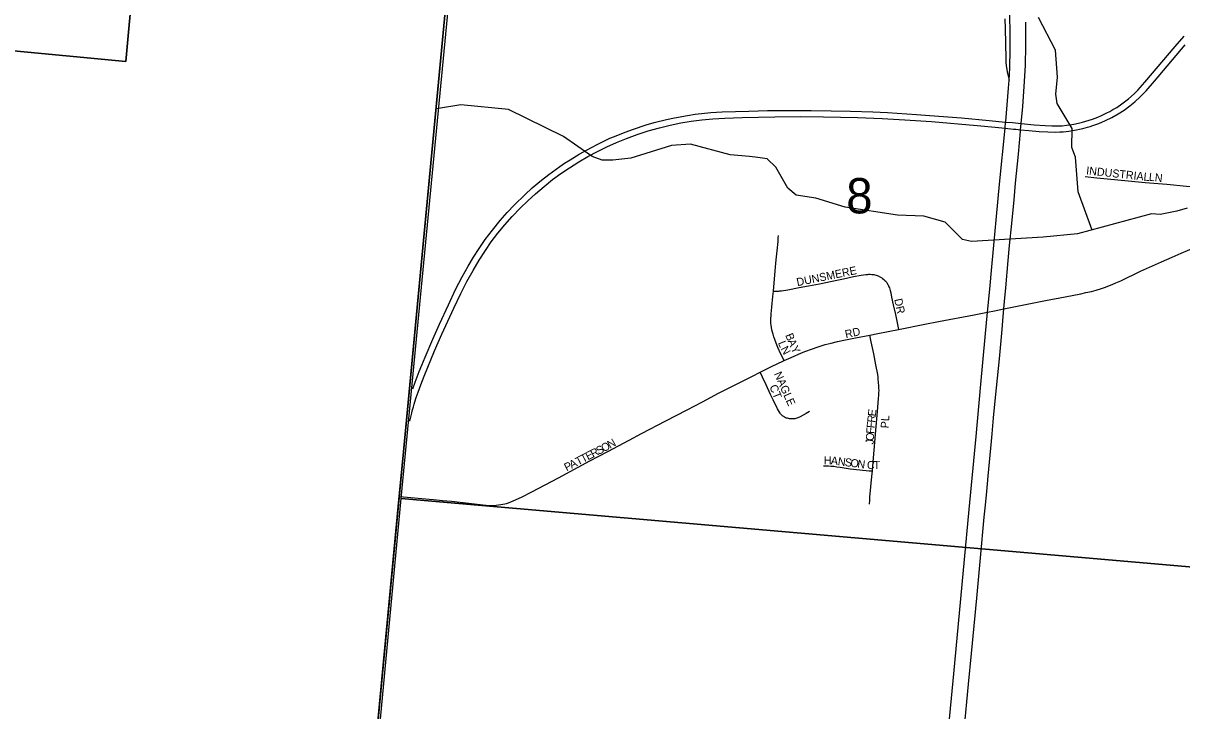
# Model space of a CAD drawing. Extents: x 1410790 to 1770854, y 448063 to 770588.
# Drawn here: x 1514996 to 1522235, y 629663 to 633962 of the extents above; entities that cross this region are included whole.
import ezdxf

# ---------------------------------------------------------------- set-up
doc = ezdxf.new("R2010")
doc.units = 0
for name, color, linetype in [('GM_X_Adjacent_County', 7, 'Continuous'), ('GM_X_City_Street', 7, 'Continuous'), ('GM_X_City_Street_Text', 7, 'Continuous'), ('GM_X_Corporation', 7, 'Continuous'), ('GM_X_County', 7, 'Continuous'), ('GM_X_Interchange_Ramps', 7, 'Continuous'), ('GM_X_Interstate_Route', 7, 'Continuous'), ('GM_X_Minor_River', 7, 'Continuous'), ('GM_X_Section', 7, 'Continuous'), ('GM_X_Section_Text', 7, 'Continuous'), ('GM_X_State_Route', 7, 'Continuous'), ('GM_X_Township', 7, 'Continuous')]:
    doc.layers.add(name, color=color, linetype=linetype)

msp = doc.modelspace()

# ---------------------------------------------------------------- linework, layer by layer
at = {"layer": 'GM_X_Adjacent_County'}
msp.add_lwpolyline([(1518813, 646827.1), (1518591.2, 644339.7), (1518535.9, 643720.3), (1518430.8, 642543.3), (1518331.8, 641513.1), (1518326.5, 641371.5), (1518259.4, 640662.2), (1518156.8, 639578.3), (1518046.7, 638486.5), (1518012.8, 638056.1), (1517996.1, 637879.6), (1517955.8, 637494.3), (1517851.1, 636347.6), (1517400.9, 631589.2), (1517371.8, 631281.5), (1517339.4, 630939.6), (1517193.5, 629397.8)], dxfattribs=at)
at = {"layer": 'GM_X_City_Street'}
for points in [[(1521632, 633002.7), (1521703.6, 632996.2), (1521815.3, 632985.5), (1522005.7, 632967.1), (1522141.5, 632955), (1522265.2, 632943.7), (1522370.7, 632934.6), (1522395, 632932.9), (1522417.6, 632931.6), (1522434.9, 632930.7), (1522452.3, 632930.7), (1522472.3, 632931.1), (1522491.1, 632931.8), (1522508.3, 632933.3), (1522527.2, 632935.7), (1522553.8, 632939.8), (1522585.7, 632945.3), (1522686.7, 632963.7), (1522739.6, 632973.7), (1522795.6, 632985), (1522842.9, 632994.1), (1522874.6, 632999.7), (1522903.5, 633004.3)], [(1519684, 632287.6), (1519686.1, 632314.1), (1519694.4, 632411.3), (1519698.7, 632460.7), (1519702.6, 632500.7), (1519706.5, 632538), (1519712.4, 632596.2), (1519713.9, 632617), (1519714.8, 632634.8)], [(1520465.3, 632047.5), (1520629.1, 632079.5), (1520715.9, 632096.3), (1520937.3, 632139.3), (1521021.5, 632155.4), (1521064, 632163.5), (1521124.2, 632175.7), (1521186, 632188.3), (1521290.6, 632209.1), (1521383, 632227.3), (1521506.7, 632251.7), (1521604.4, 632270.7), (1521636.5, 632277.7), (1521670.3, 632285.5), (1521699.4, 632293.3), (1521734.2, 632304.2), (1521758, 632312), (1521772.4, 632317.2), (1521799.7, 632328), (1521823.9, 632338.4), (1521853.9, 632352.3), (1521977.6, 632410.9), (1522033.1, 632436), (1522107.8, 632469.5), (1522175, 632499.4), (1522231.5, 632524.2), (1522349.1, 632574.9)], [(1519684, 632287.6), (1519698.3, 632287.5), (1519710.5, 632287.5), (1519718.3, 632287.5), (1519724.3, 632287.7), (1519729, 632288.2), (1519734.4, 632288.8), (1519773, 632295.6), (1519845, 632308.6), (1519903.4, 632319.5), (1519970.9, 632332.8), (1520079.4, 632355.9), (1520121.5, 632364.4), (1520184, 632377.6), (1520230.9, 632386), (1520262, 632390.6), (1520272.9, 632391.9), (1520280.3, 632392.3), (1520288.7, 632392.3), (1520297.8, 632391.9), (1520305, 632391.5), (1520312, 632390.6), (1520318.3, 632389.3), (1520325.2, 632387.5), (1520332.3, 632385), (1520338.2, 632382.1), (1520352.5, 632374.8), (1520360.1, 632370.2), (1520365.9, 632366.1), (1520374.2, 632359.8), (1520380.5, 632354.3), (1520385.5, 632349.2), (1520388.3, 632345.7), (1520391.6, 632341.1), (1520394.4, 632336.3), (1520397.2, 632331.3), (1520400, 632325.9), (1520402.9, 632319.6), (1520405.5, 632313.3), (1520407.9, 632306.6), (1520410.1, 632299.7), (1520412.8, 632289.9), (1520416.2, 632276.2), (1520422.3, 632249.8), (1520432.3, 632201.2), (1520445.7, 632140.8), (1520465.3, 632047.5)], [(1519750, 631852.2), (1519730.9, 631893), (1519712.2, 631934.3), (1519700, 631962.1), (1519691.8, 631984.2), (1519686.1, 632001.6), (1519681.4, 632017.2), (1519677.9, 632029.7), (1519674.4, 632045.4), (1519671.8, 632059.3), (1519669.6, 632074), (1519668.2, 632087.6), (1519667.9, 632103.5), (1519668.3, 632117.1), (1519668.8, 632132.2), (1519669.6, 632145.7), (1519671.4, 632165.6), (1519673.2, 632185.8), (1519680.1, 632253.7), (1519684, 632287.6)], [(1520286.8, 632012.1), (1520336.1, 632021.8), (1520465.3, 632047.5)], [(1519750, 631852.2), (1519794.5, 631872.5), (1519858.7, 631900.6), (1519886.9, 631912), (1519921.2, 631925), (1519963.7, 631939.4), (1520007.9, 631952.5), (1520044.5, 631961.9), (1520083.5, 631971), (1520133.2, 631981.7), (1520196.6, 631994.2), (1520286.8, 632012.1)], [(1520302.1, 631162.4), (1520309.5, 631244.9), (1520317.7, 631341.3), (1520324.2, 631418.3), (1520334.2, 631533.7), (1520341.2, 631614.9), (1520342.6, 631637.1), (1520343.3, 631652.7), (1520343.4, 631665.5), (1520343.2, 631677.2), (1520342.4, 631693.9), (1520341, 631715.8), (1520339, 631737.3), (1520337.3, 631751.4), (1520335.5, 631765.1), (1520324.4, 631826.9), (1520310.8, 631894.4), (1520295.3, 631970.5), (1520286.8, 632012.1)], [(1519600.5, 631779.2), (1519676.4, 631816.9), (1519741.7, 631848.4), (1519750, 631852.2)], [(1517886, 630948.9), (1517890, 630948.4), (1517907.3, 630947.6), (1517922.4, 630947.3), (1517937.3, 630947.6), (1517951.6, 630948.4), (1517966.4, 630949.7), (1517980.4, 630951.8), (1517994.1, 630954.1), (1518005.7, 630956.8), (1518016.3, 630959.3), (1518028, 630963.2), (1518057.4, 630975.2), (1518110.4, 630999.7), (1518174.7, 631032.6), (1518340, 631120.2), (1518536.6, 631225.6), (1518649.5, 631284.8), (1518781.4, 631354.2), (1518860, 631395.9), (1519011.1, 631475.3), (1519145.6, 631545.7), (1519240.7, 631595.6), (1519341.4, 631648.1), (1519457.7, 631707.1), (1519552.7, 631754.8), (1519600.5, 631779.2)], [(1519909.7, 631535.1), (1519888, 631522.1), (1519868.5, 631510.8), (1519849.8, 631501.2), (1519835.5, 631494.7), (1519829.8, 631492.5), (1519824.1, 631490.6), (1519817.7, 631489.1), (1519810.4, 631488.2), (1519803.8, 631487.8), (1519793.5, 631488), (1519783.5, 631488.9), (1519777, 631489.9), (1519770.8, 631491.7), (1519765.5, 631493.4), (1519760, 631495.6), (1519753.2, 631499.3), (1519747.7, 631502.5), (1519743, 631505.8), (1519738.2, 631509.5), (1519733.6, 631513.6), (1519728.6, 631519.2), (1519724.9, 631524.2), (1519720.9, 631530.3), (1519709.2, 631551.6), (1519682.3, 631607.6), (1519666.2, 631641.4), (1519637.6, 631700.4), (1519614.5, 631749.4), (1519600.5, 631779.2)], [(1519997.3, 631194.7), (1520028.1, 631194.2), (1520043.7, 631193.4), (1520061.1, 631191.7), (1520080.2, 631189.1), (1520100.1, 631185.6), (1520163.5, 631176.5), (1520223.8, 631170), (1520282.4, 631164.3), (1520302.1, 631162.4)], [(1520283.4, 630954.1), (1520285.6, 630980.6), (1520286.9, 630998.4), (1520299, 631128.2), (1520302.1, 631162.4)], [(1517350.4, 631002.9), (1517532.3, 630986.2), (1517560.6, 630983.6)], [(1517560.6, 630983.6), (1517616.5, 630978.4), (1517671.6, 630972.7), (1517726.8, 630966.7), (1517886, 630948.9)]]:
    msp.add_lwpolyline(points, dxfattribs=at)
at = {"layer": 'GM_X_Corporation'}
for points in [[(1516399, 619440.9), (1516626.6, 622180.1), (1516721.1, 623275.7), (1516765.5, 623815), (1516815.9, 624733.7), (1516805.5, 624838), (1516799.3, 624956.3), (1516798.6, 625124.4), (1516813.1, 625302.8), (1516829.1, 625517.4), (1516836.6, 625625.7), (1517842.6, 636258), (1517955.8, 637494.3), (1518046.7, 638486.5), (1518156.8, 639578.3), (1518331.8, 641513.1), (1518983.8, 648721.9)], [(1509903.2, 637098.8), (1515443.5, 636513), (1515961.8, 636458.2), (1515911.8, 635861.8), (1515831.7, 635865.4), (1515727.3, 634707.3), (1515638.4, 633722.2), (1514145.2, 633864.2)], [(1514145.2, 633864.2), (1515638.4, 633722.2), (1515727.3, 634707.3), (1515831.7, 635865.4), (1515911.8, 635861.8), (1515961.8, 636458.2), (1517842.6, 636258), (1516836.6, 625625.7), (1516829.1, 625517.4), (1516813.1, 625302.8), (1516798.6, 625124.4), (1516799.3, 624956.3), (1516805.5, 624838), (1516815.9, 624733.7), (1516765.5, 623815), (1516721.1, 623275.7), (1516626.6, 622180.1), (1516399, 619440.9)]]:
    msp.add_lwpolyline(points, dxfattribs=at)
at = {"layer": 'GM_X_County'}
msp.add_lwpolyline([(1518813, 646827.1), (1518591.2, 644339.7), (1518535.9, 643720.3), (1518430.8, 642543.3), (1518331.8, 641513.1), (1518326.5, 641371.5), (1518259.4, 640662.2), (1518156.8, 639578.3), (1518046.7, 638486.5), (1518012.8, 638056.1), (1517996.1, 637879.6), (1517955.8, 637494.3), (1517851.1, 636347.6), (1517400.9, 631589.2), (1517371.8, 631281.5), (1517339.4, 630939.6), (1517193.5, 629397.8)], dxfattribs=at)
at = {"layer": 'GM_X_Interchange_Ramps'}
msp.add_lwpolyline([(1521128.9, 633988.4), (1521131.3, 633928.6), (1521136, 633741.1), (1521136.6, 633714), (1521139.3, 633682.7), (1521146.3, 633647.1), (1521155.8, 633606.4)], dxfattribs=at)
at = {"layer": 'GM_X_Interstate_Route'}
for points in [[(1520750.7, 629264.8), (1520810, 629895.1), (1520906, 630920.6), (1520920.6, 631074.1), (1520949.6, 631377.8), (1520979.5, 631704.5), (1521006.8, 631998.5), (1521021.5, 632155.3), (1521021.5, 632155.4), (1521035.4, 632298.9), (1521048.7, 632439.4), (1521096.7, 632955.5), (1521130.8, 633305.7), (1521134.6, 633344.2), (1521134.9, 633347.4), (1521152.8, 633556.7), (1521155.8, 633606.4), (1521160.3, 633681.5), (1521163.6, 633799.8), (1521163.1, 633924.8), (1521158.9, 634049.7)], [(1520875.9, 629542.1), (1520902.9, 629829.5), (1520921.7, 630022.1), (1520953.9, 630368.2), (1520977.1, 630619.7), (1521001.3, 630874.4), (1521008, 630949.5), (1521016.2, 631034.4), (1521024.8, 631129.1), (1521045.3, 631347.9), (1521049.6, 631393.7), (1521058.8, 631494.9), (1521071, 631622.3), (1521095.5, 631863.9), (1521113.2, 632046.6), (1521120.1, 632128.3), (1521124.2, 632175.7), (1521128.3, 632223), (1521135.4, 632308.1), (1521150.7, 632478), (1521159.2, 632572.8), (1521172.8, 632709.9), (1521186.9, 632856.9), (1521196.8, 632961.3), (1521214.3, 633144.2), (1521227, 633284.7), (1521228, 633296.2), (1521231.5, 633335.2), (1521241.1, 633441.4), (1521253.3, 633598.2), (1521258.6, 633699.6), (1521261.5, 633820.5), (1521260.4, 633967.8)]]:
    msp.add_lwpolyline(points, dxfattribs=at)
at = {"layer": 'GM_X_Minor_River'}
for points in [[(1521675.2, 632669), (1521587.1, 632906.7), (1521571.2, 633123.6), (1521548.3, 633184.3), (1521550.6, 633304.5), (1521455.5, 633461), (1521448.6, 633519.3), (1521458.6, 633625.4), (1521445.8, 633794.1), (1521339.5, 633997)], [(1522268.2, 632805.6), (1522203.7, 632787), (1522099.2, 632765.2), (1522045.2, 632770.4), (1521584.1, 632644.1), (1521369.4, 632624.7), (1520920.3, 632596.4), (1520864.4, 632609.6), (1520756.3, 632718.3), (1520622.8, 632755.3), (1520458.7, 632760.9), (1520131.2, 632812.1), (1519948, 632868.2), (1519826.2, 632886.9), (1519772.9, 632930.2), (1519699.3, 633062.2), (1519644.2, 633113.5), (1519586.3, 633122.8), (1519534.4, 633127.9), (1519412.4, 633138.6), (1519165.3, 633206.1), (1519047, 633196.7), (1518793.1, 633118), (1518680.7, 633106.4), (1518614.6, 633105.8), (1518551, 633129.3), (1518371.1, 633253.5), (1518027.8, 633423.4), (1517729.9, 633451.5), (1517577.9, 633426.8)]]:
    msp.add_lwpolyline(points, dxfattribs=at)
at = {"layer": 'GM_X_Section'}
for points in [[(1517870, 636321.1), (1523175.4, 635852.3), (1522667.1, 630530.5), (1517358.6, 630990.4)], [(1522667.1, 630530.5), (1522174.5, 625186.4), (1516936.9, 625665.1), (1516859.8, 625674.3), (1517358.6, 630990.4)]]:
    msp.add_lwpolyline(points, close=True, dxfattribs=at)
at = {"layer": 'GM_X_State_Route'}
for points in [[(1517429.9, 631676.2), (1517445.2, 631716.7), (1517457.8, 631750.1), (1517471.2, 631784.5), (1517486.8, 631823.3), (1517507.2, 631873.6), (1517555.9, 631986.7), (1517597.1, 632080), (1517652.7, 632200.2), (1517697.8, 632296.6), (1517739, 632375.6), (1517776.8, 632442.9), (1517809.8, 632499.3), (1517844.5, 632554.4), (1517883.1, 632608.7), (1517928.3, 632668.6), (1517977.3, 632728), (1518021.1, 632778.4), (1518066.3, 632826.1), (1518130.1, 632889.1), (1518177.4, 632932), (1518234.7, 632980.6), (1518281.1, 633015.8), (1518349.3, 633066.2), (1518379.2, 633086.5), (1518413.1, 633108.7), (1518470.4, 633143.8), (1518546.3, 633185.5), (1518587.5, 633206.3), (1518632.7, 633228.9), (1518662.2, 633242.4), (1518690, 633254.1), (1518757.3, 633281.4), (1518808.9, 633300.5), (1518889.6, 633327), (1518938.3, 633340.4), (1519016.4, 633360.8), (1519065, 633371.3), (1519146.1, 633385.6), (1519194.8, 633393), (1519292.9, 633403.4), (1519364, 633407.7), (1519446.9, 633410.7), (1519530.3, 633412.9), (1519647, 633415.5), (1519753.8, 633416.8), (1519919.1, 633416.4), (1520044.6, 633414.2), (1520165.2, 633411.6), (1520305.4, 633407.3), (1520397, 633402.9), (1520578, 633392.1), (1520716.4, 633381.7), (1520857.9, 633370), (1521032.4, 633353.5), (1521134.6, 633344.2), (1521176.5, 633340.4), (1521231.5, 633335.2), (1521313.7, 633327.4), (1521381.8, 633322.2), (1521423.1, 633320.5), (1521461.3, 633320.1), (1521487.7, 633321.3), (1521515.1, 633324.4), (1521536.3, 633327.4), (1521560.2, 633331.3), (1521589.7, 633337.8), (1521614.9, 633344.3), (1521635.6, 633349.9), (1521676.6, 633362.5), (1521710.7, 633375.3), (1521729.5, 633383), (1521750, 633392.5), (1521767.7, 633400.8), (1521785.3, 633410.4), (1521805, 633421.6), (1521828.2, 633435.5), (1521861.2, 633457.5), (1521903, 633489.7), (1521937.2, 633520.8), (1521960.7, 633544), (1522004.9, 633592.9), (1522193.2, 633816.3), (1522249.5, 633880.1)], [(1521198.5, 633299), (1521228, 633296.2), (1521278.6, 633291.4), (1521345, 633285.2), (1521398.9, 633282.2), (1521448.3, 633281.3), (1521472.2, 633282.2), (1521494.8, 633283.5), (1521511.7, 633285.2), (1521529, 633287.4), (1521551.6, 633290.5), (1521576.8, 633294.8), (1521596.3, 633298.7), (1521616.3, 633303.5), (1521646.7, 633311.3), (1521661.9, 633315.6), (1521680.1, 633321.7), (1521697, 633327.8), (1521716.1, 633335.2), (1521757.4, 633353), (1521797.3, 633372.5), (1521837.2, 633394.6), (1521874.1, 633418.5), (1521909.7, 633444.6), (1521941, 633470.2), (1521975.7, 633502.3), (1522012.1, 633540), (1522063.8, 633599.1), (1522255.6, 633826.9)], [(1517412.2, 631474.3), (1517419.9, 631507.5), (1517423.6, 631523.1), (1517427.3, 631537.5), (1517431, 631551.8), (1517434.5, 631563.9), (1517438.8, 631579.5), (1517443.1, 631593.8), (1517452.2, 631622.1), (1517464, 631655.9), (1517481.3, 631701.9), (1517501.7, 631754.9), (1517566.8, 631913.7), (1517612.8, 632017.5), (1517687.6, 632181), (1517730, 632273.1), (1517768.7, 632347.8), (1517806.8, 632416.4), (1517845.9, 632481), (1517884.5, 632540.9), (1517921, 632594.3), (1517962.6, 632649.4), (1518006.1, 632701.1), (1518051.6, 632752.7), (1518100.7, 632804.8), (1518148.9, 632852.1), (1518197, 632895.9), (1518250.9, 632941.9), (1518304.2, 632984.9), (1518355.5, 633022.3), (1518408.8, 633058.7), (1518467.9, 633095.6), (1518524, 633127.6), (1518584.8, 633160.4), (1518643.8, 633189.4), (1518703.8, 633216.4), (1518764.7, 633241.3), (1518832.7, 633266.2), (1518901.5, 633288.7), (1518971, 633308.7), (1519038.2, 633325), (1519105.9, 633338.7), (1519170.8, 633349.4), (1519236.1, 633357.7), (1519304.8, 633364), (1519380.3, 633368.3), (1519488.7, 633372.5), (1519692.7, 633376.9), (1519851.6, 633377.7), (1519996.1, 633376.4), (1520209.6, 633372.1), (1520362.4, 633366), (1520503.9, 633357.8), (1520671.4, 633346.9), (1520957, 633322.6), (1521069.9, 633311.7), (1521130.8, 633305.7), (1521183.1, 633300.4), (1521198.5, 633299)]]:
    msp.add_lwpolyline(points, dxfattribs=at)
at = {"layer": 'GM_X_Township'}
msp.add_lwpolyline([(1517193.5, 629397.8), (1517339.4, 630939.6), (1517371.8, 631281.5), (1517400.9, 631589.2), (1517851.1, 636347.6), (1517955.8, 637494.3), (1517996.1, 637879.6), (1518012.8, 638056.1), (1518046.7, 638486.5), (1518156.8, 639578.3), (1518259.4, 640662.2), (1518326.5, 641371.5), (1518331.8, 641513.1), (1518430.8, 642543.3), (1518535.9, 643720.3), (1518591.2, 644339.7), (1518813, 646827.1)], dxfattribs=at)

# ---------------------------------------------------------------- texts
at = {"layer": 'GM_X_City_Street_Text'}
for s, rotation, p in [('INDUSTRIAL', 353.88233, (1521636, 633017.3)), ('LN', 353.99399, (1522027.3, 632977.7)), ('DUNSMERE', 11.59121, (1519833.3, 632317.6)), ('DR', 281.89504, (1520438.3, 632235.5)), ('RD', 12.53266, (1520136.6, 631991.9)), ('L', 292.52949, (1519711.1, 631963.8)), ('B', 292.0968, (1519756.7, 632011.8)), ('A', 292.08351, (1519771.6, 631975.1)), ('N', 298.39381, (1519727, 631926.3)), ('Y', 297.3033, (1519790.2, 631929.8)), ('NAGLE', 293.8381, (1519686.4, 631770)), ('CT', 292.38208, (1519657.7, 631690.2)), ('E', 83.88158, (1520322.9, 631502.3)), ('F', 84.33561, (1520315.2, 631428)), ('R', 83.89311, (1520318.7, 631462.9)), ('PL', 86.42621, (1520403.4, 631428)), ('O', 87.21182, (1520310.8, 631349.6)), ('F', 86.15774, (1520312.9, 631393.3)), ('S', 27.38035, (1518591.3, 631262.6)), ('O', 28.28849, (1518623.3, 631279.2)), ('N', 29.68437, (1518663.2, 631300.7)), ('J', 87.22273, (1520309.7, 631327.6)), ('T', 27.34424, (1518462.3, 631195.9)), ('T', 27.36397, (1518493.6, 631212.1)), ('E', 27.36397, (1518524.8, 631228.3)), ('R', 27.35248, (1518556.1, 631244.4)), ('H', 358.81971, (1519997.6, 631204.6)), ('A', 354.13172, (1520040.5, 631203.7)), ('N', 352.81264, (1520084, 631199.3)), ('S', 352.79535, (1520127.6, 631193.8)), ('P', 27.36535, (1518392, 631159.5)), ('A', 27.36159, (1518423.2, 631175.7)), ('O', 352.81874, (1520162.6, 631189.3)), ('N', 352.79095, (1520206.2, 631183.8)), ('C', 356.49785, (1520266.5, 631176.3)), ('T', 359.88234, (1520309.2, 631173.8))]:
    msp.add_text(s, height=50, rotation=rotation, dxfattribs=at).set_placement(p)
at = {"layer": 'GM_X_Section_Text'}
msp.add_text('8', height=221, rotation=0.00001, dxfattribs=at).set_placement((1520138.7, 632772.9))

doc.saveas('drawing.dxf')
